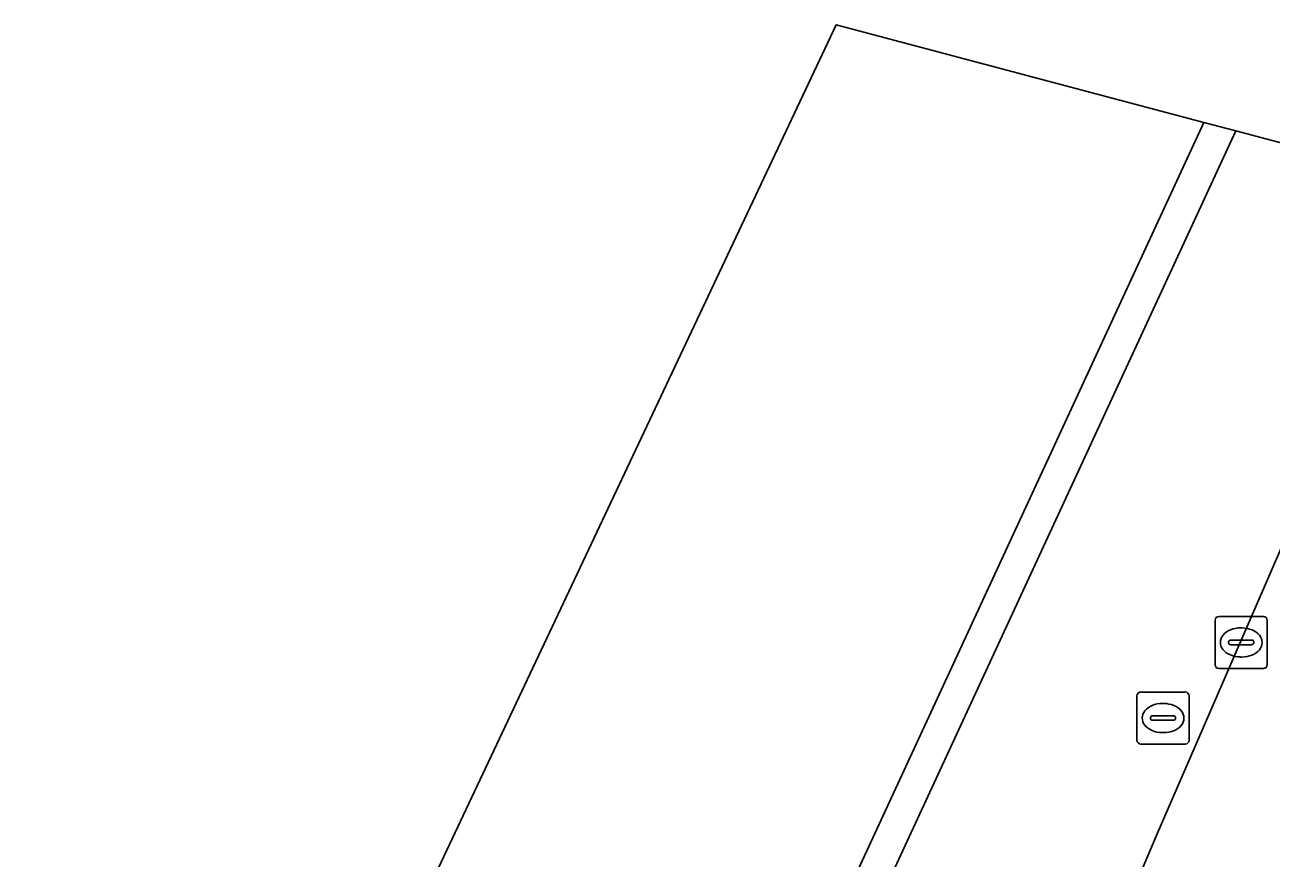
# Model space of a CAD drawing. Extents: x 161771 to 163125, y 382475 to 383179.
# Drawn here: x 161825.56 to 161849.5, y 383163.28 to 383179.28 of the extents above; entities that cross this region are included whole.
import ezdxf

# ---------------------------------------------------------------- set-up
doc = ezdxf.new("R2010")
doc.units = 0
for name, color, linetype in [('IMGEO_Brandkraan', 7, 'Continuous'), ('IMGEO_Fietspad_gesloten', 7, 'Continuous'), ('IMGEO_Kademuur', 7, 'Continuous'), ('IMGEO_Kolk', 7, 'Continuous'), ('IMGEO_Voetpad_open', 7, 'Continuous'), ('IMGEO_Waterloop', 7, 'Continuous')]:
    doc.layers.add(name, color=color, linetype=linetype)

msp = doc.modelspace()

# ---------------------------------------------------------------- linework, layer by layer
at = {"layer": 'IMGEO_Brandkraan'}
for p, q in [((161846.92, 383165.543), (161846.92, 383166.395)), ((161846.995, 383166.469), (161847.847, 383166.469)), ((161847.408, 383166.249), (161847.433, 383166.249)), ((161847.921, 383166.395), (161847.921, 383165.543)), ((161847.222, 383166.012), (161847.62, 383166.012)), ((161847.179, 383165.963), (161847.179, 383165.975)), ((161847.617, 383165.926), (161847.219, 383165.926)), ((161847.663, 383165.975), (161847.663, 383165.963)), ((161847.431, 383165.689), (161847.406, 383165.689)), ((161847.847, 383165.469), (161846.995, 383165.469))]:
    msp.add_line(p, q, dxfattribs=at)
for points in [[(161846.92, 383165.543), (161846.92, 383166.395)], [(161846.995, 383166.469), (161847.847, 383166.469)], [(161847.921, 383166.395), (161847.921, 383165.543)], [(161847.847, 383165.469), (161846.995, 383165.469)]]:
    msp.add_lwpolyline(points, dxfattribs=at)
for centre, radius, start, end in [((161846.997, 383166.393), 0.0765, 91.552, 178.448), ((161846.997, 383166.393), 0.0765, 91.552, 178.448), ((161847.845, 383166.393), 0.0765, 1.552, 88.448), ((161847.845, 383166.393), 0.0765, 1.552, 88.448), ((161847.219, 383165.972), 0.0403, 85.8775, 175.7526), ((161847.624, 383165.974), 0.0386, 1.7309, 96.639), ((161847.216, 383165.962), 0.0366, 178.938, 274.7102), ((161847.62, 383165.969), 0.043, 264.8664, 352.4533), ((161846.997, 383165.545), 0.0765, 181.552, 268.448), ((161846.997, 383165.545), 0.0765, 181.552, 268.448), ((161847.845, 383165.545), 0.0765, 271.552, 358.448), ((161847.845, 383165.545), 0.0765, 271.552, 358.448)]:
    msp.add_arc(centre, radius, start, end, dxfattribs=at)
for centre, major_axis, ratio, start_param, end_param in [((161847.407, 383165.969), (-0.387, 0.002), 0.722429, 4.712389, 7.853982), ((161847.432, 383165.969), (-0.39, 0.002), 0.717154, 1.570796, 4.712389)]:
    msp.add_ellipse(centre, major_axis=major_axis, ratio=ratio, start_param=start_param, end_param=end_param, dxfattribs=at)
at = {"layer": 'IMGEO_Fietspad_gesloten'}
msp.add_lwpolyline([(161856.447, 383175.219), (161854.584, 383175.713), (161852.715, 383176.208), (161852.715, 383176.208), (161847.31, 383163.743), (161846.264, 383161.291), (161846.152, 383161.028), (161837.046, 383139.657), (161840.254, 383138.363), (161840.322, 383138.503), (161841.823, 383141.564), (161850.438, 383161.277), (161856.447, 383175.219), (161856.447, 383175.219)], dxfattribs=at)
at = {"layer": 'IMGEO_Kademuur'}
msp.add_lwpolyline([(161848.819, 383177.242), (161848.202, 383177.405), (161848.202, 383177.405), (161840.257, 383160.241), (161839.275, 383160.691), (161839.002, 383160.143), (161839.61, 383159.854), (161840.561, 383159.401)], close=True, dxfattribs=at)
at = {"layer": 'IMGEO_Kolk'}
for p, q in [((161848.421, 383166.995), (161848.421, 383167.847)), ((161848.496, 383167.921), (161849.348, 383167.921)), ((161848.909, 383167.701), (161848.934, 383167.701)), ((161849.422, 383167.847), (161849.422, 383166.995)), ((161848.723, 383167.464), (161849.121, 383167.464)), ((161848.68, 383167.415), (161848.68, 383167.427)), ((161849.118, 383167.378), (161848.72, 383167.378)), ((161849.164, 383167.427), (161849.164, 383167.415)), ((161848.932, 383167.141), (161848.907, 383167.141)), ((161849.348, 383166.921), (161848.496, 383166.921))]:
    msp.add_line(p, q, dxfattribs=at)
for points in [[(161848.421, 383166.995), (161848.421, 383167.847)], [(161848.496, 383167.921), (161849.348, 383167.921)], [(161849.422, 383167.847), (161849.422, 383166.995)], [(161849.348, 383166.921), (161848.496, 383166.921)]]:
    msp.add_lwpolyline(points, dxfattribs=at)
for centre, radius, start, end in [((161848.498, 383167.845), 0.0765, 91.552, 178.448), ((161848.498, 383167.845), 0.0765, 91.552, 178.448), ((161849.346, 383167.845), 0.0765, 1.552, 88.448), ((161849.346, 383167.845), 0.0765, 1.552, 88.448), ((161848.72, 383167.424), 0.0403, 85.8775, 175.7526), ((161849.125, 383167.426), 0.0386, 1.7309, 96.639), ((161848.717, 383167.414), 0.0366, 178.938, 274.7102), ((161849.121, 383167.421), 0.043, 264.8664, 352.4533), ((161848.498, 383166.997), 0.0765, 181.552, 268.448), ((161848.498, 383166.997), 0.0765, 181.552, 268.448), ((161849.346, 383166.997), 0.0765, 271.552, 358.448), ((161849.346, 383166.997), 0.0765, 271.552, 358.448)]:
    msp.add_arc(centre, radius, start, end, dxfattribs=at)
for centre, major_axis, ratio, start_param, end_param in [((161848.908, 383167.421), (-0.387, 0.002), 0.722429, 4.712389, 7.853982), ((161848.933, 383167.421), (-0.39, 0.002), 0.717154, 1.570796, 4.712389)]:
    msp.add_ellipse(centre, major_axis=major_axis, ratio=ratio, start_param=start_param, end_param=end_param, dxfattribs=at)
at = {"layer": 'IMGEO_Voetpad_open'}
for points in [[(161852.715, 383176.208), (161848.819, 383177.242), (161840.561, 383159.401), (161839.61, 383159.854), (161839.402, 383159.394), (161838.459, 383157.369), (161838.331, 383157.094)], [(161846.152, 383161.028), (161846.264, 383161.291), (161847.31, 383163.743), (161852.715, 383176.208), (161852.715, 383176.208)]]:
    msp.add_lwpolyline(points, dxfattribs=at)
at = {"layer": 'IMGEO_Waterloop'}
for points in [[(161848.202, 383177.405), (161841.142, 383179.277), (161829.761, 383155.16), (161771.435, 383031.567)], [(161815.229, 383107.264), (161818.262, 383113.192), (161818.428, 383113.544), (161832.389, 383143.204), (161831.266, 383143.731), (161831.556, 383144.347), (161832.172, 383144.047), (161833.289, 383146.427), (161835.961, 383152.069), (161836.845, 383153.935), (161837.728, 383155.799), (161838.331, 383157.094), (161838.459, 383157.369), (161839.402, 383159.394), (161839.61, 383159.854), (161839.002, 383160.143), (161839.275, 383160.691), (161840.257, 383160.241), (161848.202, 383177.405), (161848.202, 383177.405)]]:
    msp.add_lwpolyline(points, dxfattribs=at)

doc.saveas('drawing.dxf')
